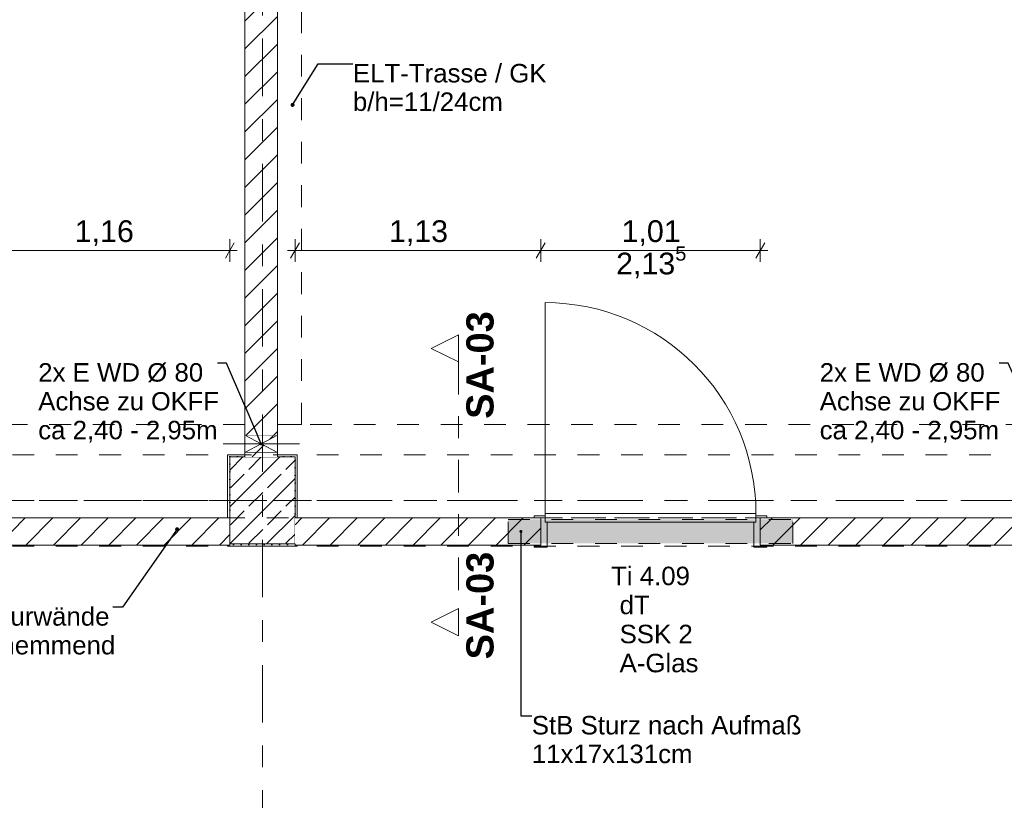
# Model space of a CAD drawing. Header units: metres. Extents: x -3.6 to 90.7, y -11.1 to 18.
# Tile 287 of 656: x 24.6 to 29.1, y 6.9 to 10.5. Entities that reach past the tile are written whole.
import ezdxf

# ---------------------------------------------------------------- set-up
doc = ezdxf.new("R2010")
doc.units = ezdxf.units.M
doc.header["$MEASUREMENT"] = 0
for name, pattern in [('Achse', [0.2, 0.1, -0.05, 0, -0.05]), ('Punktlinie eng', [0.0375, 0.0125, -0.025]), ('Schnittlinie', [0.3, 0.15, -0.075, 0, -0.075]), ('Strichlinie doppelt', [0.546806, 0.264583, -0.105833, 0.070556, -0.105833]), ('Strichlinie eng', [0.115, 0.075, -0.04]), ('Untersicht', [0.1, 0.075, -0.025]), ('Wipeout_Contour', [1, 0, -1])]:
    doc.linetypes.add(name, pattern=pattern)
for name, color, linetype in [('152 - Bemaßung_ Beschriftung.Ausbau', 7, 'Continuous'), ('203 - Marker.Schnitt - Ausbaudetail SA', 7, 'Continuous'), ('451 - Universal.Achsen Raster', 7, 'Continuous'), ('605 - Struktur.Wand Innen', 7, 'Continuous'), ('607 - Struktur.Stütze', 7, 'Continuous'), ('608 - Struktur.Träger', 7, 'Continuous'), ('650 - Abdeckung.Fußboden Aufbau', 7, 'Continuous'), ('Abbruch_605 - Struktur.Wand Innen', 7, 'Continuous'), ('Neubau_152 - Bemaßung_ Beschriftung.Ausbau', 7, 'Continuous'), ('Neubau_605 - Struktur.Wand Innen', 7, 'Continuous'), ('Neubau_615 - Struktur.Sturz', 7, 'Continuous'), ('Neubau_653 - Abdeckung.TB Verkofferung', 7, 'Continuous')]:
    doc.layers.add(name, color=color, linetype=linetype)
doc.styles.add('ERSTELLTER_STIL_1', font='txt')
doc.styles.add('ERSTELLTER_STIL_2', font='txt')
doc.linetypes.add('Abbruch 1', pattern='A,0,[1,2022.0244.A_L5A-PL02.05_iB_Grundriss 3.OG1.Shx,S=0.001984,R=0,X=0,Y=0],-0.25,0', length=0.25)
doc.dimstyles.new('ERSTELLTER_STIL__3', dxfattribs={"dimtxt": 0.1, "dimasz": 0.0532, "dimexe": 0.18, "dimexo": 0.0625, "dimgap": 0, "dimtad": 1, "dimtih": 1, "dimtoh": 1, "dimzin": 0, "dimdsep": 46, "dimtxsty": 'ERSTELLTER_STIL_2', "dimblk": 'ARROWHEAD_2', "dimblk1": 'ARROWHEAD_2', "dimblk2": 'ARROWHEAD_2', "dimcen": 0.09, "dimse1": 1, "dimse2": 1, "dimclrd": 7, "dimclre": 7, "dimclrt": 7, "dimazin": 0, "dimtfac": 1, "dimtdec": 4, "dimtmove": 0, "dimatfit": 3, "dimfxl": 1, "dimtolj": 1, "dimtzin": 0, "dimarcsym": 0})
doc.dimstyles.new('ERSTELLTER_STIL__5', dxfattribs={"dimtxt": 0.18, "dimasz": 0.03648, "dimexe": 0.18, "dimexo": 0.0625, "dimgap": 0, "dimtad": 0, "dimtih": 1, "dimtoh": 1, "dimdec": 4, "dimzin": 0, "dimdsep": 46, "dimcen": 0.09, "dimadec": 0, "dimazin": 0, "dimtfac": 1, "dimtdec": 4, "dimtmove": 0, "dimatfit": 3, "dimldrblk": 'ARROWHEAD_11', "dimfxl": 1, "dimtolj": 1, "dimtzin": 0, "dimarcsym": 0})
doc.dimstyles.new('ERSTELLTER_STIL__6', dxfattribs={"dimtxt": 0.18, "dimasz": 0.02736, "dimexe": 0.18, "dimexo": 0.0625, "dimgap": 0, "dimtad": 0, "dimtih": 1, "dimtoh": 1, "dimdec": 4, "dimzin": 0, "dimdsep": 46, "dimcen": 0.09, "dimadec": 0, "dimazin": 0, "dimtfac": 1, "dimtdec": 4, "dimtmove": 0, "dimatfit": 3, "dimldrblk": 'ARROWHEAD_11', "dimfxl": 1, "dimtolj": 1, "dimtzin": 0, "dimarcsym": 0})
pattern_1 = [(45, (0, 0), (-0.01767767, 0.01767767), [0, -0.025])]
pattern_2 = [(45, (0, 0), (-0.0636396, 0.0636396), [])]

# ---------------------------------------------------------------- blocks, each defined once
blk = doc.blocks.new('ARROWHEAD_11')
at = {"color": 0, "linetype": 'Continuous', "lineweight": 0}
blk.add_line((0, 0), (-1, 0), dxfattribs=at)
at = {"color": 0, "linetype": 'Continuous', "lineweight": 0, "const_width": 0.25, "flags": 128}
blk.add_lwpolyline([(-0.125, 0, 1), (0.125, 0, 1)], format="xyb", close=True, dxfattribs=at)
blk = doc.blocks.new('*D533')
at = {"layer": '152 - Bemaßung_ Beschriftung.Ausbau', "color": 7, "linetype": 'Continuous', "lineweight": 5}
for p, q in [((24.4402, 9.485), (24.3998, 9.415)), ((24.42, 9.3975), (24.42, 9.5025)), ((25.5598, 9.415), (25.6002, 9.485)), ((25.58, 9.3975), (25.58, 9.5025)), ((24.42, 9.45), (25.58, 9.45)), ((25.58, 9.45), (25.6142, 9.45))]:
    blk.add_line(p, q, dxfattribs=at)
at = {"layer": '152 - Bemaßung_ Beschriftung.Ausbau', "color": 7, "lineweight": 5, "insert": (24.867, 9.47), "char_height": 0.1, "attachment_point": 7, "style": 'ERSTELLTER_STIL_2'}
blk.add_mtext('\\A1;{\\pql;\\fArial|b0|i0|c0|p38;1,16}', dxfattribs=at)
blk = doc.blocks.new('ARROWHEAD_2')
at = {"color": 0, "linetype": 'Continuous', "lineweight": 0}
for p, q in [((0, 0), (-1, 0)), ((-0.378, -0.655), (0.378, 0.655))]:
    blk.add_line(p, q, dxfattribs=at)
blk = doc.blocks.new('*D534')
at = {"layer": '152 - Bemaßung_ Beschriftung.Ausbau', "color": 7, "linetype": 'Continuous', "lineweight": 5}
for p, q in [((25.9002, 9.485), (25.8598, 9.415)), ((25.88, 9.3975), (25.88, 9.5025)), ((27.0302, 9.485), (26.9898, 9.415)), ((27.01, 9.3975), (27.01, 9.5025)), ((25.8458, 9.45), (25.88, 9.45)), ((25.88, 9.45), (27.01, 9.45))]:
    blk.add_line(p, q, dxfattribs=at)
at = {"layer": '152 - Bemaßung_ Beschriftung.Ausbau', "color": 7, "lineweight": 5, "insert": (26.312, 9.47), "char_height": 0.1, "attachment_point": 7, "style": 'ERSTELLTER_STIL_2'}
blk.add_mtext('\\A1;{\\pql;\\fArial|b0|i0|c0|p38;1,13}', dxfattribs=at)
blk = doc.blocks.new('*D535')
at = {"layer": '152 - Bemaßung_ Beschriftung.Ausbau', "color": 7, "linetype": 'Continuous', "lineweight": 5}
for p, q in [((27.0302, 9.485), (26.9898, 9.415)), ((27.01, 9.3975), (27.01, 9.5025)), ((27.9998, 9.415), (28.0402, 9.485)), ((28.02, 9.3975), (28.02, 9.5025)), ((27.01, 9.45), (28.02, 9.45)), ((28.02, 9.45), (28.0542, 9.45))]:
    blk.add_line(p, q, dxfattribs=at)
at = {"layer": '152 - Bemaßung_ Beschriftung.Ausbau', "color": 7, "lineweight": 5, "char_height": 0.1, "attachment_point": 7, "style": 'ERSTELLTER_STIL_2'}
for s, insert in [('\\A1;{\\pql;\\fArial|b0|i0|c0|p38;2,13\\fArial|b0|i0|c0|p38;\\A1{\\H.66x;\\S5^  ;}}', (27.3569, 9.3106)), ('\\A1;{\\pql;\\fArial|b0|i0|c0|p38;1,01}', (27.3819, 9.47))]:
    blk.add_mtext(s, dxfattribs=dict(at, insert=insert))

msp = doc.modelspace()

# ---------------------------------------------------------------- hatches: boundary and pattern name
at = {"layer": '607 - Struktur.Stütze', "linetype": 'Continuous', "lineweight": 0, "true_color": 0x000000}
h = msp.add_hatch(dxfattribs=at)
h.set_pattern_fill('Gips_0001', color=18, style=0, pattern_type=2)
h.set_pattern_definition(pattern_1)
h.paths.add_polyline_path([(25.65, 8.51), (25.57, 8.51), (25.57, 8.22), (25.58, 8.22), (25.58, 8.095), (25.57, 8.095), (25.57, 8.09), (25.89, 8.09), (25.89, 8.095), (25.88, 8.095), (25.88, 8.1), (25.58, 8.1), (25.58, 8.5), (25.65, 8.5)])
h = msp.add_hatch(dxfattribs=at)
h.set_pattern_fill('Beton__Stahlbeton_0001', color=18, style=0, pattern_type=2)
h.set_pattern_definition([(45, (0, 0), (-0.0848528, 0.0848528), []), (45, (-0.04243, 0.04243), (-0.0848528, 0.0848528), [0.09, -0.03])])
h.paths.add_polyline_path([(25.58, 8.1), (25.88, 8.1), (25.88, 8.5), (25.58, 8.5)])
h = msp.add_hatch(dxfattribs=at)
h.set_pattern_fill('Gips_0001', color=18, style=0, pattern_type=2)
h.set_pattern_definition(pattern_1)
h.paths.add_polyline_path([(25.8, 8.51), (25.8, 8.5), (25.88, 8.5), (25.88, 8.22), (25.89, 8.22), (25.89, 8.51)])
at = {"layer": 'Abbruch_605 - Struktur.Wand Innen', "linetype": 'Continuous', "lineweight": 0, "true_color": 0x000000}
h = msp.add_hatch(dxfattribs=at)
h.set_pattern_fill('MW_Ziegel_0001', color=18, style=0, pattern_type=2)
h.set_pattern_definition(pattern_2)
h.paths.add_polyline_path([(25.65, 8.6), (25.725, 8.56), (25.8, 8.6)])
h = msp.add_hatch(dxfattribs=at)
h.set_pattern_fill('MW_Ziegel_0001', color=18, style=0, pattern_type=2)
h.set_pattern_definition(pattern_2)
h.paths.add_polyline_path([(25.65, 8.52), (25.8, 8.52), (25.725, 8.56)])

# ---------------------------------------------------------------- linework, layer by layer
at = {"layer": '451 - Universal.Achsen Raster', "color": 160, "linetype": 'Strichlinie doppelt', "lineweight": 9, "true_color": 0x3232ff}
msp.add_line((64.935, 8.3), (-3.175, 8.3), dxfattribs=at)
at = {"layer": '605 - Struktur.Wand Innen', "color": 1, "linetype": 'Continuous', "lineweight": 13}
for p, q in [((27.04, 8.085), (27.04, 8.2)), ((27.99, 8.085), (27.99, 8.2))]:
    msp.add_line(p, q, dxfattribs=at)
at = {"layer": '607 - Struktur.Stütze', "color": 7, "linetype": 'Continuous', "lineweight": 5, "flags": 128}
for points in [[(25.65, 8.51), (25.57, 8.51), (25.57, 8.22)], [(25.89, 8.22), (25.89, 8.51), (25.8, 8.51)], [(25.57, 8.095), (25.57, 8.09), (25.89, 8.09), (25.89, 8.095)]]:
    msp.add_lwpolyline(points, dxfattribs=at)
at = {"layer": '607 - Struktur.Stütze', "color": 7, "linetype": 'Continuous', "lineweight": 13, "flags": 128}
msp.add_lwpolyline([(25.58, 8.1), (25.88, 8.1), (25.88, 8.5), (25.58, 8.5)], close=True, dxfattribs=at)
at = {"layer": '608 - Struktur.Träger', "color": 7, "linetype": 'Achse', "lineweight": 9}
msp.add_line((0.38, 8.3), (61.88, 8.3), dxfattribs=at)
at = {"layer": '650 - Abdeckung.Fußboden Aufbau', "color": 7, "linetype": 'Continuous', "lineweight": 13, "flags": 128}
for points in [[(25.57, 8.22), (25.57, 8.51), (25.65, 8.51), (25.65, 12.99), (25.57, 12.99), (25.57, 13.445), (22.29, 13.445), (22.29, 12.99), (22.2, 12.99), (22.2, 8.22)], [(29.25, 8.22), (29.25, 8.51), (29.25, 12.99), (29.17, 12.99), (29.17, 13.445), (25.89, 13.445), (25.89, 12.99), (25.8, 12.99), (25.8, 8.51)], [(25.8, 8.51), (25.89, 8.51), (25.89, 8.22), (27.01, 8.22)], [(27.01, 8.22), (27.01, 8.095), (25.89, 8.095), (25.89, 8.09), (25.57, 8.09), (25.57, 8.095), (24.42, 8.095), (24.42, 8.22)], [(24.42, 8.22), (25.57, 8.22)], [(30.62, 8.22), (30.62, 8.095), (28.02, 8.095), (28.02, 8.22)], [(28.02, 8.22), (29.25, 8.22)]]:
    msp.add_lwpolyline(points, dxfattribs=at)
at = {"layer": '650 - Abdeckung.Fußboden Aufbau', "color": 7, "linetype": 'Strichlinie eng', "lineweight": 13, "flags": 128}
msp.add_lwpolyline([(27.01, 8.22), (28.02, 8.22)], dxfattribs=at)
at = {"layer": 'Abbruch_605 - Struktur.Wand Innen', "color": 160, "linetype": 'Abbruch 1', "lineweight": 5, "true_color": 0x3232ff}
msp.add_line((25.55, 8.56), (25.9, 8.56), dxfattribs=at)
msp.add_line((25.55, 8.56), (25.9, 8.56), dxfattribs=at)
at = {"layer": 'Abbruch_605 - Struktur.Wand Innen', "color": 7, "linetype": 'Abbruch 1', "lineweight": 18}
for p, q in [((25.8, 8.6), (25.65, 8.6)), ((25.65, 8.52), (25.8, 8.52))]:
    msp.add_line(p, q, dxfattribs=at)
at = {"layer": 'Abbruch_605 - Struktur.Wand Innen', "color": 7, "linetype": 'Abbruch 1', "lineweight": 18, "flags": 128}
for points in [[(25.65, 8.6), (25.65, 8.52)], [(25.8, 8.52), (25.8, 8.6)]]:
    msp.add_lwpolyline(points, dxfattribs=at)
at = {"layer": 'Neubau_605 - Struktur.Wand Innen', "color": 1, "linetype": 'Continuous', "lineweight": 9}
for p, q in [((25.65, 8.52), (25.8, 8.6)), ((25.65, 8.6), (25.8, 8.52))]:
    msp.add_line(p, q, dxfattribs=at)
at = {"layer": 'Neubau_653 - Abdeckung.TB Verkofferung', "color": 1, "linetype": 'Untersicht', "lineweight": 9}
for p, q in [((25.91, 8.6495), (25.91, 12.69)), ((32.85, 8.6495), (22.05, 8.6495)), ((32.85, 8.22), (18.6, 8.22))]:
    msp.add_line(p, q, dxfattribs=at)

# ---------------------------------------------------------------- texts
at = {"layer": '152 - Bemaßung_ Beschriftung.Ausbau', "color": 7, "linetype": 'Continuous', "lineweight": 9, "insert": (24.2547, 7.8093), "char_height": 0.085, "attachment_point": 1, "line_spacing_factor": 0.93321, "style": 'ERSTELLTER_STIL_2'}
msp.add_mtext('\\A1;{\\pql;\\fArial|b0|i0|c0|p38;a\\fArial|b0|i0|c0|p38;lle Flurwände\\P\\pql;\\fArial|b0|i0|c0|p38;feuerhemmend}', dxfattribs=at)
at = {"layer": '203 - Marker.Schnitt - Ausbaudetail SA', "color": 7, "lineweight": 13, "char_height": 0.125, "rotation": 90, "style": 'ERSTELLTER_STIL_1'}
for s, insert, attachment_point in [('\\A1;{\\pql;\\pt0;\\fArial|b1|i0|c0|p38;SA-03}', (26.7951, 8.6754), 7), ('\\A1;{\\pqr;\\pt0;\\fArial|b1|i0|c0|p38;SA-03}', (26.7951, 8.0641), 9)]:
    msp.add_mtext(s, dxfattribs=dict(at, insert=insert, attachment_point=attachment_point))
at = {"layer": '605 - Struktur.Wand Innen', "color": 1, "lineweight": 9, "char_height": 0.085, "style": 'ERSTELLTER_STIL_2'}
for s, insert, attachment_point in [('\\A1;{\\pqc;\\pt0;\\fArial|b0|i0|c0|p38;Ti 4.09}', (27.515, 7.9092), 8), ('\\A1;{\\pqr;\\pt0;\\fArial|b0|i0|c0|p38;}', (27.3075, 7.8814), 3), ('\\A1;{\\pql;\\pt0;\\fArial|b0|i0|c0|p38;dT}', (27.3728, 7.862), 1), ('\\A1;{\\pqr;\\pt0;\\fArial|b0|i0|c0|p38;}', (27.3075, 7.7479), 3), ('\\A1;{\\pql;\\pt0;\\fArial|b0|i0|c0|p38;SSK 2}', (27.3728, 7.7284), 1), ('\\A1;{\\pqr;\\pt0;\\fArial|b0|i0|c0|p38;}', (27.3075, 7.6143), 3), ('\\A1;{\\pql;\\pt0;\\fArial|b0|i0|c0|p38;A-Glas}', (27.3728, 7.5949), 1)]:
    msp.add_mtext(s, dxfattribs=dict(at, insert=insert, attachment_point=attachment_point))
at = {"layer": 'Neubau_152 - Bemaßung_ Beschriftung.Ausbau', "color": 1, "linetype": 'Continuous', "lineweight": 13, "insert": (26.1463, 10.3076), "char_height": 0.085, "attachment_point": 1, "line_spacing_factor": 0.924256, "style": 'ERSTELLTER_STIL_2'}
msp.add_mtext('\\A1;{\\pql;\\fArial|b0|i0|c0|p38;ELT-Trasse / GK\\P\\pql;\\fArial|b0|i0|c0|p38;b/h=\\fArial|b0|i0|c0|p38;11\\fArial|b0|i0|c0|p38;/\\fArial|b0|i0|c0|p38;24\\fArial|b0|i0|c0|p38;cm}', dxfattribs=at)
at = {"layer": 'Neubau_152 - Bemaßung_ Beschriftung.Ausbau', "color": 7, "linetype": 'Continuous', "lineweight": 9, "char_height": 0.085, "attachment_point": 1, "style": 'ERSTELLTER_STIL_2'}
for s, insert, line_spacing_factor in [('\\A1;{\\pql;\\fArial|b0|i0|c0|p38;2x \\fArial|b0|i0|c0|p38;E WD Ø 80\\P\\pql;\\fArial|b0|i0|c0|p38;Achse \\fArial|b0|i0|c0|p38;\\H0.983357x;zu OKF\\fArial|b0|i0|c0|p38;\\H1.016925x;F\\P\\pql;\\fArial|b0|i0|c0|p38;ca\\fArial|b0|i0|c0|p38; 2,40 - 2,95m}', (24.6989, 8.9316), 0.93588), ('\\A1;{\\pql;\\fArial|b0|i0|c0|p38;2x \\fArial|b0|i0|c0|p38;E WD Ø 80\\P\\pql;\\fArial|b0|i0|c0|p38;Achse \\fArial|b0|i0|c0|p38;\\H0.983357x;zu OKF\\fArial|b0|i0|c0|p38;\\H1.016925x;F\\P\\pql;\\fArial|b0|i0|c0|p38;ca\\fArial|b0|i0|c0|p38; 2,40 - 2,95m}', (28.2932, 8.9316), 0.93588), ('\\A1;{\\pql;\\fArial|b0|i0|c0|p38;StB Sturz\\fArial|b0|i0|c0|p38; nach Aufmaß\\P\\pql;\\fArial|b0|i0|c0|p38;11\\fArial|b0|i0|c0|p38;x\\fArial|b0|i0|c0|p38;17\\fArial|b0|i0|c0|p38;x\\fArial|b0|i0|c0|p38;131\\fArial|b0|i0|c0|p38;cm}', (26.9691, 7.309), 0.931204)]:
    msp.add_mtext(s, dxfattribs=dict(at, insert=insert, line_spacing_factor=line_spacing_factor))

# ---------------------------------------------------------------- leaders
at = {"layer": 'Neubau_152 - Bemaßung_ Beschriftung.Ausbau', "color": 1, "linetype": 'Continuous', "lineweight": 13, "annotation_type": 0, "has_hookline": 1}
for points, dimstyle, hookline_direction, text_width in [([(25.8688, 10.1193), (25.9867, 10.3076), (26.1463, 10.3076)], 'ERSTELLTER_STIL__5', 0, 0.8805), ([(29.325, 8.56), (29.1597, 8.9316), (29.1185, 8.9316)], 'ERSTELLTER_STIL__6', 1, 0.8253)]:
    msp.add_leader(points, dimstyle=dimstyle, dxfattribs=dict(at, hookline_direction=hookline_direction, text_width=text_width))

# ---------------------------------------------------------------- next in the draw order: wipeouts: each hides what was drawn before it
at = {"color": 254, "linetype": 'Wipeout_Contour', "lineweight": 0, "ltscale": 111.855358}
msp.add_wipeout([(25.8, 13), (25.65, 13), (25.65, 8.6), (25.8, 8.6)], dxfattribs=at).dxf.layer = '605 - Struktur.Wand Innen'
at = {"color": 254, "linetype": 'Wipeout_Contour', "lineweight": 0, "ltscale": 108.400699}
msp.add_wipeout([(25.8, 8.52), (25.65, 8.52), (25.65, 8.5), (25.8, 8.5)], dxfattribs=at).dxf.layer = '605 - Struktur.Wand Innen'
at = {"color": 254, "linetype": 'Wipeout_Contour', "lineweight": 0, "ltscale": 105.196248}
msp.add_wipeout([(25.58, 8.22), (24.42, 8.22), (24.42, 8.095), (25.58, 8.095)], dxfattribs=at).dxf.layer = '605 - Struktur.Wand Innen'
at = {"color": 254, "linetype": 'Wipeout_Contour', "lineweight": 0, "ltscale": 110.705843}
msp.add_wipeout([(25.88, 8.22), (25.88, 8.095), (27.01, 8.095), (27.01, 8.22)], dxfattribs=at).dxf.layer = '605 - Struktur.Wand Innen'
at = {"color": 254, "linetype": 'Wipeout_Contour', "lineweight": 0, "ltscale": 121.736088}
msp.add_wipeout([(30.62, 8.22), (28.02, 8.22), (28.02, 8.095), (30.62, 8.095)], dxfattribs=at).dxf.layer = '605 - Struktur.Wand Innen'

# ---------------------------------------------------------------- next in the draw order: hatches: boundary and pattern name
at = {"layer": '605 - Struktur.Wand Innen', "linetype": 'Continuous', "lineweight": 0, "true_color": 0x000000}
h = msp.add_hatch(dxfattribs=at)
h.set_pattern_fill('MW_Ziegel_0001', color=18, style=0, pattern_type=2)
h.set_pattern_definition(pattern_2)
h.paths.add_polyline_path([(25.8, 13), (25.65, 13), (25.65, 8.6), (25.8, 8.6)])
h = msp.add_hatch(dxfattribs=at)
h.set_pattern_fill('MW_Ziegel_0001', color=18, style=0, pattern_type=2)
h.set_pattern_definition(pattern_2)
h.paths.add_polyline_path([(25.8, 8.52), (25.65, 8.52), (25.65, 8.5), (25.8, 8.5)])
h = msp.add_hatch(dxfattribs=at)
h.set_pattern_fill('MW_Ziegel_0001', color=18, style=0, pattern_type=2)
h.set_pattern_definition(pattern_2)
h.paths.add_polyline_path([(25.58, 8.22), (24.42, 8.22), (24.42, 8.095), (25.58, 8.095)])
h = msp.add_hatch(dxfattribs=at)
h.set_pattern_fill('MW_Ziegel_0001', color=18, style=0, pattern_type=2)
h.set_pattern_definition(pattern_2)
h.paths.add_polyline_path([(25.88, 8.22), (25.88, 8.095), (27.01, 8.095), (27.01, 8.22)])
h = msp.add_hatch(dxfattribs=at)
h.set_pattern_fill('MW_Ziegel_0001', color=18, style=0, pattern_type=2)
h.set_pattern_definition(pattern_2)
h.paths.add_polyline_path([(30.62, 8.22), (28.02, 8.22), (28.02, 8.095), (30.62, 8.095)])
at = {"layer": 'Neubau_615 - Struktur.Sturz', "linetype": 'Continuous', "lineweight": 0, "true_color": 0x3f0000}
msp.add_hatch(color=18, dxfattribs=at).paths.add_polyline_path([(26.86, 8.2125), (26.86, 8.1025), (28.17, 8.1025), (28.17, 8.2125)])

# ---------------------------------------------------------------- next in the draw order: linework, layer by layer
at = {"layer": '203 - Marker.Schnitt - Ausbaudetail SA', "color": 7, "linetype": 'Schnittlinie', "lineweight": 13}
msp.add_line((26.6318, 8.937), (26.6318, 7.8025), dxfattribs=at)
at = {"layer": '451 - Universal.Achsen Raster', "color": 160, "linetype": 'Strichlinie doppelt', "lineweight": 9, "true_color": 0x3232ff}
msp.add_line((25.73, -10.585), (25.73, 16.355), dxfattribs=at)
at = {"layer": '605 - Struktur.Wand Innen', "color": 1, "linetype": 'Continuous', "lineweight": 13}
for p, q in [((27.03, 8.24), (27.03, 9.21)), ((27.03, 8.23), (26.98, 8.23)), ((26.98, 8.23), (26.98, 8.22)), ((26.98, 8.22), (27.01, 8.22)), ((27.01, 8.22), (27.01, 8.095)), ((27.03, 8.2), (27.03, 8.24)), ((27.03, 8.24), (28, 8.24)), ((27.03, 8.2), (27.03, 8.23)), ((27.04, 8.2), (27.03, 8.2)), ((28, 8.2), (27.03, 8.2)), ((27.99, 8.2), (28, 8.2)), ((28, 8.24), (28, 8.2)), ((28, 8.2), (28, 8.23)), ((28, 8.23), (28.05, 8.23)), ((28.05, 8.22), (28.02, 8.22)), ((28.02, 8.22), (28.02, 8.095)), ((28.05, 8.23), (28.05, 8.22)), ((27.01, 8.095), (26.98, 8.095)), ((26.98, 8.095), (26.98, 8.085)), ((26.98, 8.085), (27.04, 8.085)), ((28.05, 8.085), (27.99, 8.085)), ((28.02, 8.095), (28.05, 8.095)), ((28.05, 8.095), (28.05, 8.085))]:
    msp.add_line(p, q, dxfattribs=at)
at = {"layer": '605 - Struktur.Wand Innen', "color": 7, "linetype": 'Continuous', "lineweight": 18}
for p, q in [((27.01, 8.22), (27.01, 8.095)), ((27.01, 8.22), (27.01, 8.095)), ((27.01, 8.22), (27.01, 8.095)), ((28.02, 8.22), (28.02, 8.095)), ((28.02, 8.22), (28.02, 8.095)), ((28.02, 8.22), (28.02, 8.095))]:
    msp.add_line(p, q, dxfattribs=at)
at = {"layer": '605 - Struktur.Wand Innen', "color": 7, "linetype": 'Continuous', "lineweight": 18, "flags": 128}
for points in [[(25.65, 13), (25.65, 8.6)], [(25.8, 8.6), (25.8, 13)], [(25.65, 8.52), (25.65, 8.5)], [(25.8, 8.5), (25.8, 8.52)], [(25.58, 8.22), (24.42, 8.22)], [(25.58, 8.095), (25.58, 8.22)], [(27.01, 8.22), (25.88, 8.22)], [(29.25, 8.22), (28.02, 8.22)], [(24.42, 8.095), (25.58, 8.095)], [(25.88, 8.1), (25.88, 8.095)], [(25.88, 8.095), (27.01, 8.095)], [(28.02, 8.095), (30.62, 8.095)]]:
    msp.add_lwpolyline(points, dxfattribs=at)
at = {"layer": '605 - Struktur.Wand Innen', "color": 1, "linetype": 'Continuous', "lineweight": 9}
msp.add_arc((27.03, 8.24), 0.97, 0, 90, dxfattribs=at)
at = {"layer": '608 - Struktur.Träger', "color": 7, "linetype": 'Untersicht', "lineweight": 13}
for p, q in [((0.38, 8.51), (61.88, 8.51)), ((0.38, 8.09), (61.88, 8.09))]:
    msp.add_line(p, q, dxfattribs=at)
at = {"layer": 'Neubau_615 - Struktur.Sturz', "color": 1, "linetype": 'Punktlinie eng', "lineweight": 13}
for p, q in [((26.86, 8.2125), (28.17, 8.2125)), ((26.86, 8.1025), (26.86, 8.2125)), ((28.17, 8.1025), (28.17, 8.2125)), ((26.86, 8.1025), (28.17, 8.1025))]:
    msp.add_line(p, q, dxfattribs=at)
at = {"layer": 'Neubau_653 - Abdeckung.TB Verkofferung', "color": 1, "linetype": 'Untersicht', "lineweight": 9}
for p, q in [((25.8, 8.6495), (25.8, 12.69)), ((25.91, 8.6495), (25.8, 8.6495))]:
    msp.add_line(p, q, dxfattribs=at)

# ---------------------------------------------------------------- next in the draw order: dimensions: what is measured, and where the dimension line sits
at = {"layer": '152 - Bemaßung_ Beschriftung.Ausbau', "color": 7, "linetype": 'Continuous', "lineweight": 5}
for base, p1, p2, picture, middle in [((28.02, 9.45), (27.01, 8.23), (28.02, 8.23), '*D535', (27.5118, 9.52)), ((25.58, 9.45), (24.42, 8.23), (25.58, 8.5), '*D533', (24.9968, 9.52))]:
    dim = msp.add_linear_dim(base=base, p1=p1, p2=p2, dimstyle='ERSTELLTER_STIL__3', dxfattribs=at)
    dim.commit()
    dim.dimension.update_dxf_attribs({"geometry": picture, "text_midpoint": middle, "dimtype": 160})

# ---------------------------------------------------------------- next in the draw order: leaders
at = {"layer": '152 - Bemaßung_ Beschriftung.Ausbau', "color": 7, "linetype": 'Continuous', "lineweight": 9, "annotation_type": 0, "has_hookline": 1, "hookline_direction": 1, "text_width": 0.7882}
msp.add_leader([(25.3378, 8.1677), (25.0865, 7.8093), (25.0429, 7.8093)], dimstyle='ERSTELLTER_STIL__5', dxfattribs=at)
at = {"layer": 'Neubau_152 - Bemaßung_ Beschriftung.Ausbau', "color": 1, "linetype": 'Continuous', "lineweight": 13, "annotation_type": 0, "has_hookline": 1}
for points, hookline_direction, text_width in [([(25.725, 8.56), (25.5653, 8.9316), (25.5242, 8.9316)], 1, 0.8253), ([(26.9191, 8.1575), (26.9191, 7.309), (26.9691, 7.309)], 0, 1.2306)]:
    msp.add_leader(points, dimstyle='ERSTELLTER_STIL__6', dxfattribs=dict(at, hookline_direction=hookline_direction, text_width=text_width))

# ---------------------------------------------------------------- next in the draw order: wipeouts: each hides what was drawn before it
at = {"color": 254, "linetype": 'Wipeout_Contour', "lineweight": 0, "ltscale": 83.749063}
msp.add_wipeout([(26.6318, 9.062), (26.5068, 8.9995), (26.6318, 8.937)], dxfattribs=at).dxf.layer = '203 - Marker.Schnitt - Ausbaudetail SA'
at = {"color": 254, "linetype": 'Wipeout_Contour', "lineweight": 0, "ltscale": 82.608477}
msp.add_wipeout([(26.6318, 7.6775), (26.6318, 7.8025), (26.5068, 7.74)], dxfattribs=at).dxf.layer = '203 - Marker.Schnitt - Ausbaudetail SA'

# ---------------------------------------------------------------- next in the draw order: linework, layer by layer
at = {"layer": '203 - Marker.Schnitt - Ausbaudetail SA', "color": 7, "linetype": 'Continuous', "lineweight": 13, "flags": 128}
for points in [[(26.6318, 9.062), (26.6318, 8.937), (26.5068, 8.9995)], [(26.6318, 7.6775), (26.6318, 7.8025), (26.5068, 7.74)]]:
    msp.add_lwpolyline(points, close=True, dxfattribs=at)

# ---------------------------------------------------------------- next in the draw order: dimensions: what is measured, and where the dimension line sits
at = {"layer": '152 - Bemaßung_ Beschriftung.Ausbau', "color": 7, "linetype": 'Continuous', "lineweight": 5}
dim = msp.add_linear_dim(base=(27.01, 9.45), p1=(25.88, 8.5), p2=(27.01, 8.23), dimstyle='ERSTELLTER_STIL__3', dxfattribs=at)
dim.commit()
dim.dimension.update_dxf_attribs({"geometry": '*D534', "text_midpoint": (26.4418, 9.52), "dimtype": 160})

doc.saveas('drawing.dxf')
